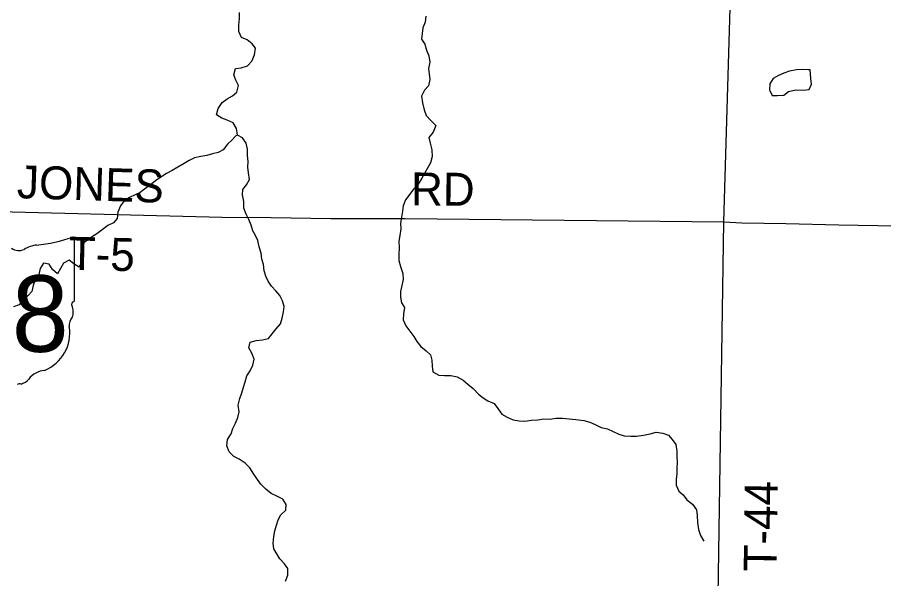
# Model space of a CAD drawing. Extents: x 1857828 to 2277390, y 930619 to 1324581.
# Drawn here: x 2046352 to 2054244, y 1143527 to 1148639 of the extents above; entities that cross this region are included whole.
import ezdxf

# ---------------------------------------------------------------- set-up
doc = ezdxf.new("R2010")
doc.units = 0
for name, color, linetype in [('GM_X_Major_River', 7, 'Continuous'), ('GM_X_Minor_Lake', 7, 'Continuous'), ('GM_X_Minor_River', 7, 'Continuous'), ('GM_X_State_Shield', 7, 'Continuous'), ('GM_X_Township_Road', 7, 'Continuous'), ('GM_X_Township_Road_Text', 7, 'Continuous')]:
    doc.layers.add(name, color=color, linetype=linetype)

msp = doc.modelspace()

# ---------------------------------------------------------------- linework, layer by layer
at = {"layer": 'GM_X_Major_River'}
for points in [[(2048358.9, 1147564.9), (2048348.2, 1147624.9), (2048317.5, 1147678.8), (2048264.9, 1147702.3), (2048216.5, 1147719.9), (2048167.9, 1147749.5), (2048181.3, 1147809.8), (2048216.9, 1147862.4), (2048264.8, 1147897), (2048312.7, 1147923.6), (2048350.5, 1147958.1), (2048365.9, 1148016.4), (2048343.3, 1148066.3), (2048324.6, 1148114.3), (2048340.1, 1148172.7), (2048392.3, 1148179.2), (2048448.3, 1148195.9), (2048488, 1148240.4), (2048511.5, 1148296.9), (2048520.9, 1148357.2), (2048490.3, 1148397), (2048445.7, 1148434.6), (2048393.2, 1148456.1), (2048370.5, 1148510.1), (2048369.8, 1148566.3), (2048377.2, 1148626.5), (2048376.6, 1148682.7)], [(2048482.7, 1146747.5), (2048460, 1146797.4), (2048437.3, 1146847.3), (2048416.6, 1146899.3), (2048415.9, 1146961.5), (2048403.2, 1147021.6), (2048406.7, 1147071.7), (2048440.4, 1147114.2), (2048465.9, 1147162.7), (2048459.2, 1147222.8), (2048452.6, 1147274.9), (2048454.1, 1147327.1), (2048449.4, 1147381.2), (2048448.8, 1147437.4), (2048438.1, 1147493.5), (2048403.4, 1147541.2), (2048358.9, 1147564.9)], [(2048794.4, 1143504.1), (2048815.9, 1143558.5), (2048817.2, 1143618.7), (2048786.6, 1143662.5), (2048743.9, 1143706.2), (2048717.2, 1143754.1), (2048688.6, 1143797.9), (2048681.9, 1143850), (2048689.3, 1143910.3), (2048698.8, 1143962.6), (2048714.3, 1144014.9), (2048727.8, 1144063.2), (2048753.4, 1144109.6), (2048797.2, 1144150.2), (2048800.6, 1144202.4), (2048771.9, 1144252.3), (2048717.4, 1144277.8), (2048664.8, 1144303.3), (2048616.1, 1144343), (2048571.4, 1144386.6), (2048540.8, 1144430.5), (2048506.1, 1144478.2), (2048471.3, 1144536.1), (2048426.6, 1144579.8), (2048371.9, 1144615.3), (2048325.4, 1144638.9), (2048280.7, 1144680.6), (2048260, 1144736.5), (2048267.4, 1144794.8), (2048299, 1144845.3), (2048316.5, 1144895.6), (2048340.1, 1144944.1), (2048361.6, 1144994.4), (2048373.1, 1145046.7), (2048364.4, 1145106.8), (2048377.8, 1145167.2), (2048397.3, 1145219.6), (2048412.8, 1145269.9), (2048426.3, 1145320.2), (2048443.8, 1145374.6), (2048473.4, 1145421), (2048497, 1145471.4), (2048510.4, 1145525.7), (2048487.7, 1145581.7), (2048461, 1145629.6), (2048474.5, 1145679.9), (2048526.6, 1145696.5), (2048586.8, 1145701.1), (2048638.9, 1145713.7), (2048672.6, 1145756.2), (2048710.3, 1145802.7), (2048750, 1145847.3), (2048763.5, 1145899.6), (2048776.9, 1145955.9), (2048782.4, 1146006.2), (2048767.7, 1146058.2), (2048743.1, 1146104.1), (2048706.4, 1146147.8), (2048667.8, 1146189.6), (2048637.1, 1146235.4), (2048616.5, 1146281.3), (2048599.9, 1146329.3), (2048593.2, 1146387.4), (2048578.6, 1146435.4), (2048572, 1146489.6), (2048555.2, 1146549.6), (2048544.5, 1146605.6), (2048521.9, 1146651.6), (2048497.3, 1146695.4), (2048482.7, 1146747.5)]]:
    msp.add_lwpolyline(points, dxfattribs=at)
at = {"layer": 'GM_X_Minor_Lake'}
for points in [[(2053574.2, 1148160.8), (2053558, 1148161), (2053507.7, 1148162.5), (2053449.4, 1148161.9), (2053385.3, 1148149.2), (2053335.2, 1148130.6), (2053287.2, 1148110), (2053237.3, 1148081.4), (2053205.7, 1148032.9), (2053204.3, 1147978.7), (2053227, 1147926.8)], [(2053574.2, 1148160.8), (2053558, 1148161), (2053507.7, 1148162.5), (2053449.4, 1148161.9), (2053385.3, 1148149.2), (2053335.2, 1148130.6), (2053287.2, 1148110), (2053237.3, 1148081.4), (2053205.7, 1148032.9), (2053204.3, 1147978.7), (2053227, 1147926.8)], [(2053227, 1147926.8), (2053277.2, 1147925.3), (2053333.4, 1147929.9), (2053377.3, 1147964.5), (2053443.5, 1147977.2), (2053511.8, 1147975.9), (2053566, 1147980.5), (2053585.6, 1148028.9), (2053581, 1148083), (2053574.2, 1148160.8)], [(2053227, 1147926.8), (2053277.2, 1147925.3), (2053333.4, 1147929.9), (2053377.3, 1147964.5), (2053443.5, 1147977.2), (2053511.8, 1147975.9), (2053566, 1147980.5), (2053585.6, 1148028.9), (2053581, 1148083), (2053574.2, 1148160.3)]]:
    msp.add_lwpolyline(points, dxfattribs=at)
at = {"layer": 'GM_X_Minor_River'}
for points in [[(2050073.3, 1148648.3), (2050067.9, 1148596.1), (2050046.3, 1148543.7), (2050040.9, 1148491.5), (2050035.4, 1148441.2), (2050064.1, 1148395.4), (2050078.8, 1148339.3), (2050099.5, 1148287.4), (2050110.2, 1148229.3), (2050098.7, 1148173), (2050103.3, 1148122.9), (2050109.9, 1148072.8), (2050098.5, 1148014.5), (2050060.8, 1147974), (2050035.2, 1147921.5), (2050041.9, 1147859.4), (2050058.7, 1147797.4), (2050077.4, 1147743.4), (2050120.1, 1147697.7), (2050164.8, 1147654), (2050139.4, 1147593.5), (2050101.7, 1147545), (2050112.4, 1147492.9), (2050127.1, 1147430.9), (2050129.8, 1147370.7), (2050116.4, 1147314.4), (2050090.7, 1147270), (2050065.1, 1147223.6), (2050037.6, 1147173.1), (2050004, 1147120.6), (2049962.3, 1147074), (2049926.6, 1147027.5)], [(2048358.9, 1147564.9), (2048342.9, 1147560.7), (2048307.2, 1147520.2), (2048265.4, 1147483.6), (2048227.8, 1147431.1), (2048181.8, 1147408.5), (2048129.7, 1147395.9), (2048079.6, 1147381.3), (2048023.5, 1147370.7), (2047967.3, 1147358.1), (2047917.3, 1147333.5), (2047873.4, 1147308.9), (2047815.5, 1147274.2), (2047761.6, 1147243.6), (2047711.6, 1147217), (2047659.8, 1147182.3), (2047611.9, 1147149.7), (2047562.1, 1147111.1), (2047510.2, 1147074.4), (2047470.4, 1147043.9), (2047424.4, 1147021.3), (2047374.4, 1146998.7), (2047326.5, 1146968.1), (2047290.9, 1146921.6), (2047267.4, 1146865.2), (2047262, 1146806.9), (2047228.3, 1146768.4), (2047176.3, 1146743.8), (2047124.5, 1146703.1), (2047076.6, 1146668.5), (2047028.8, 1146635.9), (2046978.9, 1146599.3), (2046933, 1146570.7), (2046929.6, 1146514.5), (2046936.2, 1146464.4), (2046936.8, 1146410.2), (2046915.2, 1146363.8), (2046866.7, 1146393.4), (2046824.1, 1146427.1), (2046772.1, 1146400.5), (2046746.6, 1146350), (2046717, 1146301.6), (2046672.3, 1146341.2), (2046643.6, 1146391.1), (2046591.2, 1146400.6), (2046561.6, 1146352.1), (2046548.2, 1146297.8), (2046514.6, 1146249.3), (2046495, 1146196.9), (2046485.6, 1146142.6), (2046449.9, 1146104.1), (2046408, 1146069.6), (2046370.4, 1146021), (2046318.3, 1146002.4)], [(2049926.6, 1147027.5), (2049887, 1146976.9), (2049865.5, 1146922.5), (2049860, 1146872.3), (2049852.6, 1146820), (2049841.2, 1146761.7), (2049845.8, 1146711.6), (2049836.4, 1146653.3), (2049828.9, 1146599), (2049831.6, 1146538.9), (2049828.3, 1146478.6), (2049826.9, 1146424.4), (2049843.6, 1146368.4), (2049862.4, 1146306.4), (2049867, 1146250.3), (2049855.6, 1146196), (2049844.1, 1146141.7), (2049842.7, 1146089.5), (2049851.3, 1146037.4), (2049879.9, 1145995.6), (2049868.5, 1145939.3), (2049867.1, 1145883.1), (2049889.8, 1145829.1), (2049926.6, 1145779.4), (2049963.2, 1145733.6), (2049989.9, 1145685.7), (2050028.6, 1145640), (2050077.3, 1145600.3), (2050115.9, 1145566.6), (2050128.5, 1145516.6), (2050131.1, 1145462.5), (2050135.7, 1145410.3), (2050190.3, 1145380.8), (2050242.6, 1145377.3), (2050300.9, 1145377.9), (2050359.3, 1145364.5), (2050413.9, 1145333), (2050454.5, 1145299.3), (2050503.2, 1145257.7), (2050552, 1145208), (2050594.6, 1145172.3), (2050639.1, 1145146.7), (2050695.7, 1145123.2), (2050730.4, 1145075.4), (2050765.1, 1145025.6), (2050813.7, 1144996.1), (2050868.2, 1144974.6), (2050922.6, 1144963.1), (2050974.8, 1144961.6), (2051035, 1144970.3), (2051093.3, 1144972.9), (2051147.5, 1144981.5), (2051203.8, 1144980.1), (2051257.9, 1144988.7), (2051318.2, 1144987.3), (2051378.6, 1144981.9), (2051441, 1144976.5), (2051511.4, 1144967.2), (2051565.9, 1144951.8), (2051616.3, 1144932.2), (2051670.9, 1144904.7), (2051727.3, 1144891.2), (2051779.9, 1144865.7), (2051830.4, 1144844.1), (2051878.8, 1144828.6), (2051937.1, 1144823.2), (2051991.4, 1144823.8), (2052055.6, 1144834.5), (2052117.8, 1144845.1), (2052171.9, 1144859.8), (2052232.3, 1144852.4), (2052282.7, 1144832.8), (2052317.3, 1144795.1), (2052350, 1144747.2), (2052360.7, 1144689.2), (2052361.3, 1144639), (2052361.9, 1144586.8), (2052358.4, 1144534.6), (2052359, 1144484.5), (2052353.6, 1144430.2), (2052354.2, 1144378.1), (2052378.9, 1144324.1), (2052417.5, 1144290.4), (2052452.1, 1144244.7), (2052502.8, 1144205.1), (2052537.6, 1144155.2), (2052546.2, 1144101.2), (2052546.9, 1144037), (2052555.7, 1143974.8), (2052576.4, 1143920.9), (2052607.1, 1143867)]]:
    msp.add_lwpolyline(points, dxfattribs=at)
at = {"layer": 'GM_X_State_Shield'}
for p, q in [((2046873.9, 1146066.5), (2046873.9, 1146619.3)), ((2046873.8, 1146066.7), (2046873.9, 1146066.5))]:
    msp.add_line(p, q, dxfattribs=at)
for centre, radius, start, end in [((2046378, 1148033.6), 1476.4, 275.84447, 288.90645), ((2046858.5, 1146621.6), 15.5, 351.86209, 97.738), ((2046367, 1146628), 112.9, 233.85621, 294.82819), ((2046566.3, 1146270.4), 297, 97.34618, 120.76885), ((2046870.4, 1146026), 24, 107.94398, 210.33697), ((2046857.4, 1146064.4), 16.6, 289.60381, 7.73413), ((2046717.8, 1145956.1), 144, 340.03296, 23.64957), ((2046929.5, 1145835.2), 104.8, 136.8065, 186.92959), ((2046460.7, 1145764.9), 369.3, 292.30889, 8.98584), ((2046616.4, 1145221.6), 202.2, 94.40312, 142.57675), ((2046360.2, 1145415.9), 119.3, 282.87319, 323.27711), ((2046373.7, 1145270.6), 31.8, 65.75173, 132.64842)]:
    msp.add_arc(centre, radius, start, end, dxfattribs=at)
at = {"layer": 'GM_X_Township_Road'}
for points in [[(2052789.4, 1146775.2), (2052896.4, 1150467.6), (2052895.8, 1154306), (2052991.8, 1161916)], [(2046182.6, 1146871.8), (2048217.7, 1146818.7), (2048665, 1146816.1), (2049206.6, 1146807.8), (2049886.6, 1146808), (2052789.4, 1146775.2), (2052951.9, 1146767.7), (2053353.1, 1146761), (2053834.6, 1146748.4), (2056139.8, 1146709), (2059473.8, 1146652.1)], [(2052729.7, 1142966.1), (2052789.4, 1146775.2)]]:
    msp.add_lwpolyline(points, dxfattribs=at)

# ---------------------------------------------------------------- texts
at = {"layer": 'GM_X_State_Shield'}
msp.add_text('58', height=696.1, dxfattribs=at).set_placement((2045784.3, 1145592.8))
at = {"layer": 'GM_X_Township_Road_Text'}
for s, rotation, p in [('JONES', 358.16729, (2046345.3, 1146992.5)), ('RD', 359.50636, (2049937.4, 1146926.4)), ('T-5', 358.56686, (2046817.1, 1146341.4)), ('T-44', 89.29307, (2053268.6, 1143590.1))]:
    msp.add_text(s, height=300, rotation=rotation, dxfattribs=at).set_placement(p)

doc.saveas('drawing.dxf')
